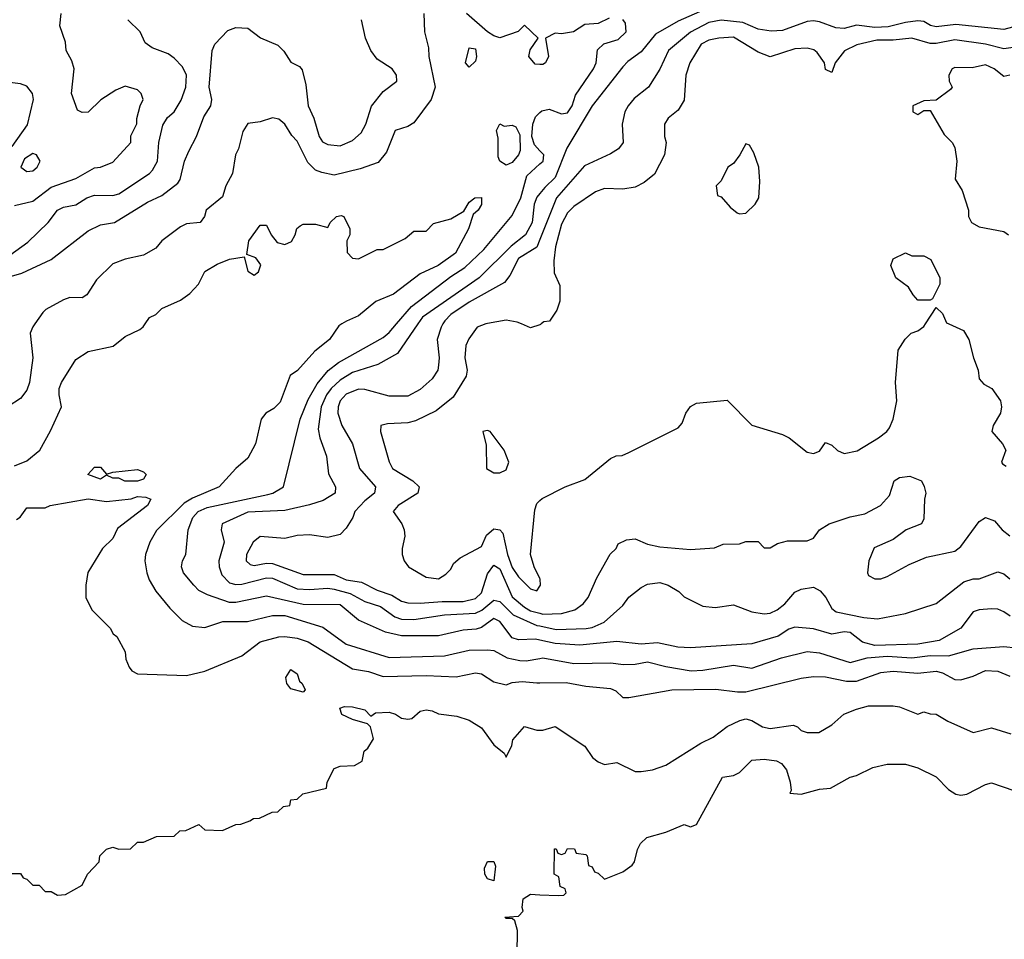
# Model space of a CAD drawing. Header units: inches. Extents: x 2348341 to 2479810, y 460419 to 613669.
# Tile 375 of 656: x 2398307 to 2401511, y 557998 to 560990. Entities that reach past the tile are written whole.
import ezdxf

# ---------------------------------------------------------------- set-up
doc = ezdxf.new("R2010")
doc.units = ezdxf.units.IN
doc.header["$MEASUREMENT"] = 0
for name, color, linetype in [('C3595', 7, 'Continuous'), ('C3596', 7, 'Continuous'), ('C4505', 7, 'Continuous'), ('C4506', 7, 'Continuous')]:
    doc.layers.add(name, color=color, linetype=linetype)

msp = doc.modelspace()

# ---------------------------------------------------------------- linework, layer by layer
at = {"layer": 'C3595', "color": 2}
for points, elevation in [([(2398356.3, 560000), (2398349.6, 559990.4), (2398340.9, 559970), (2398349.6, 559890), (2398339.3, 559810), (2398330, 559784.7), (2398310, 559758), (2398270, 559732)], 70), ([(2398290, 559539.1), (2398330, 559554.8), (2398372.7, 559590), (2398407.3, 559652.7), (2398442.7, 559730), (2398436, 559770), (2398436, 559790), (2398442.7, 559810), (2398490, 559884.7), (2398530, 559911), (2398611.6, 559928.4), (2398650, 559959.1), (2398698, 559982), (2398709.4, 559990.6), (2398715.8, 560000)], 66), ([(2399355.5, 560000), (2399346.1, 559993.9), (2399314.9, 559950), (2399267.9, 559912.1), (2399211.7, 559848.3), (2399187.7, 559832.3), (2399154.4, 559745.6), (2399134.7, 559725.3), (2399107.7, 559710), (2399093.4, 559690), (2399074.8, 559610), (2399050, 559564), (2399010.5, 559529.5), (2398956, 559470), (2398870, 559433.3), (2398842.7, 559417.3), (2398751.9, 559328.1), (2398730.5, 559290), (2398716.3, 559250), (2398714, 559230), (2398720.7, 559190), (2398728.1, 559168.1), (2398750, 559131), (2398795.2, 559075.2), (2398835.5, 559035.5), (2398870, 559017.3), (2398910, 559013), (2398968.2, 559031.8), (2399048.3, 559031.7), (2399130, 559051.7), (2399170, 559051.6), (2399294, 559014), (2399370, 558958.4), (2399510, 558915.6), (2399690, 558920.3), (2399770, 558938.7), (2399830, 558940.4), (2399850, 558938), (2399893.8, 558913.8), (2399934.3, 558905.7), (2399955.6, 558904.4), (2400000, 558912.2)], 66), ([(2400000, 558971.4), (2399985.6, 558974.4), (2399930, 558972.7), (2399910, 558979.3), (2399870, 559032.2), (2399850, 559042), (2399810, 559012.2), (2399792.4, 559007.6), (2399750, 559003.7), (2399670, 558985.3), (2399550, 558986), (2399498, 558998), (2399410, 559036.4), (2399350, 559086), (2399230, 559087.6), (2399110, 559114.4), (2399010, 559094), (2398990, 559094), (2398918.4, 559118.4), (2398890, 559133.4), (2398873.4, 559150), (2398840.7, 559190), (2398834, 559210), (2398837.3, 559230), (2398847.3, 559250), (2398854.9, 559330), (2398870.4, 559370), (2398888.4, 559390), (2398917.1, 559402.9), (2399114.5, 559445.5), (2399131.3, 559450), (2399166, 559470), (2399219.5, 559690), (2399245.4, 559754.6), (2399275.1, 559804.9), (2399311.3, 559848.7), (2399344.9, 559875.1), (2399490, 559956), (2399510, 559972.7), (2399533.5, 560000)], 70), ([(2399602.9, 560000), (2399536.5, 559903.5), (2399472.1, 559867.9), (2399390, 559841.7), (2399350, 559817.7), (2399320.9, 559790), (2399305.5, 559770), (2399287.7, 559730), (2399278.3, 559658.3), (2399283.8, 559630), (2399305.5, 559570), (2399312.5, 559512.5), (2399334.8, 559470), (2399334, 559450), (2399294.4, 559425.6), (2399250, 559411.5), (2399170, 559393), (2399050, 559387.6), (2398966, 559350), (2398962.8, 559330), (2398973, 559290), (2398954.9, 559230), (2398955.8, 559210), (2398964.4, 559184.4), (2398990, 559158), (2399010, 559152.9), (2399030, 559154), (2399110, 559174.2), (2399130, 559173.4), (2399210, 559138.3), (2399250, 559136.1), (2399310, 559140.7), (2399330, 559137.2), (2399382.9, 559122.9), (2399430, 559096.9), (2399481.4, 559081.4), (2399527.5, 559047.5), (2399550, 559040.2), (2399590, 559039.1), (2399690, 559053.6), (2399790, 559059.7), (2399811.2, 559068.8), (2399850, 559101.1), (2399870, 559097.6), (2399913.5, 559053.5), (2399990, 559019.7), (2400000, 559017.6)], 74), ([(2399684.4, 560000), (2399678.4, 559990), (2399666, 559950), (2399672.7, 559890), (2399670, 559866), (2399667.7, 559850), (2399650, 559821.2), (2399610, 559786.6), (2399570, 559765.1), (2399510, 559765.6), (2399430, 559787.3), (2399410, 559787.6), (2399370, 559771.5), (2399350.4, 559750), (2399343.1, 559730), (2399342.4, 559710), (2399355.5, 559670), (2399390.4, 559610), (2399413, 559530), (2399464.9, 559470), (2399462, 559450), (2399430, 559424.5), (2399397.3, 559390), (2399390.8, 559370), (2399370, 559335.3), (2399350, 559315.3), (2399310, 559305.2), (2399250, 559314.5), (2399210, 559312), (2399170, 559302), (2399090, 559309), (2399066.8, 559290), (2399044.9, 559250), (2399044, 559230), (2399057.3, 559217.3), (2399070, 559214), (2399110, 559222.4), (2399130, 559221.3), (2399230, 559184.6), (2399330, 559185.3), (2399370, 559167.9), (2399419.6, 559159.6), (2399470, 559134.4), (2399518.2, 559118.2), (2399550, 559098.4), (2399570, 559092.4), (2399610, 559091.8), (2399682.5, 559097.5), (2399750, 559096.9), (2399790, 559107.2), (2399810, 559125.5), (2399830, 559187.3), (2399850, 559215.8), (2399870, 559203.8), (2399910, 559112.2), (2399950, 559078.5), (2399970, 559067.2), (2400000, 559058.9)], 78), ([(2399824.3, 560000), (2399796, 559990), (2399768.5, 559951.5), (2399759.1, 559930), (2399756.3, 559890), (2399763, 559850), (2399760.5, 559830), (2399718, 559762), (2399662.9, 559717.1), (2399594.7, 559685.3), (2399570, 559678.4), (2399504.5, 559675.5), (2399482, 559670), (2399481, 559650), (2399510, 559552), (2399520.7, 559530), (2399586.8, 559490), (2399606.8, 559470), (2399602.8, 559450), (2399538.8, 559410), (2399522.8, 559390), (2399550.8, 559350), (2399558.8, 559330), (2399561, 559310), (2399551.3, 559270), (2399551.3, 559250), (2399558, 559230), (2399572, 559210), (2399630, 559176), (2399670, 559171.3), (2399693.6, 559186.4), (2399710, 559202), (2399719.3, 559220.7), (2399740.2, 559239.8), (2399810, 559276), (2399826.5, 559313.5), (2399850, 559334), (2399870, 559330.7), (2399879.2, 559319.2), (2399894.4, 559250), (2399910, 559207.7), (2399930, 559177.3), (2399970, 559138.8), (2399990, 559132), (2400000, 559147)], 82), ([(2400000, 559997.4), (2399970, 559988), (2399939.8, 560000)], 82), ([(2398296.4, 559363.6), (2398308.4, 559371.6), (2398330, 559402), (2398390, 559402), (2398406, 559410), (2398530, 559430.7), (2398590, 559422.8), (2398670, 559430.7), (2398690, 559439.1), (2398717.1, 559437.1), (2398734, 559430), (2398722.8, 559410), (2398625.3, 559334.7), (2398610, 559302.7), (2398577.1, 559270), (2398528.4, 559191.6), (2398522, 559150), (2398522, 559110), (2398542, 559070), (2398602, 559010), (2398611.6, 558991.6), (2398623.6, 558983.6), (2398650, 558934), (2398652, 558910), (2398663.6, 558883.6), (2398671.6, 558871.6), (2398690, 558862), (2398850, 558856), (2398910, 558870.8), (2399030, 558921), (2399090, 558966), (2399150, 558982), (2399170, 558983), (2399210, 558977.6), (2399246, 558966), (2399390, 558878), (2399442, 558870), (2399490, 558853), (2399630, 558856.5), (2399727.3, 558852.7), (2399790, 558864.9), (2399810, 558862), (2399850, 558836.3), (2399890, 558826), (2399910, 558834), (2399942.9, 558837.1), (2399990, 558832.2), (2400000, 558832.4)], 62), ([(2400000, 559172.4), (2399981.2, 559210), (2399969, 559250), (2399984.1, 559395.9), (2399990, 559416), (2400000, 559425.5)], 82), ([(2398270, 558212), (2398310, 558212), (2398318, 558198), (2398330, 558194), (2398350, 558174), (2398370, 558174), (2398390, 558154), (2398410, 558154), (2398430, 558142), (2398456.4, 558143.6), (2398510, 558174), (2398528, 558210), (2398566, 558250), (2398568, 558270), (2398590, 558292), (2398610, 558298), (2398630, 558292), (2398667.3, 558292.7), (2398690, 558314), (2398710, 558314), (2398752.7, 558332.7), (2398810, 558334), (2398828.4, 558351.6), (2398847.3, 558352.7), (2398890, 558372), (2398910, 558354), (2398967.3, 558352.7), (2399010, 558372), (2399027.3, 558372.7), (2399056.4, 558383.6), (2399068.4, 558391.6), (2399087.3, 558392.7), (2399128.4, 558411.6), (2399147.3, 558412.7), (2399166, 558430), (2399186, 558434), (2399190, 558452), (2399210, 558454), (2399228.4, 558471.6), (2399306, 558490), (2399308, 558510), (2399330, 558554), (2399350, 558562), (2399396.4, 558563.6), (2399422, 558578), (2399428, 558610), (2399440.4, 558619.6), (2399458, 558650), (2399448.7, 558690), (2399439.3, 558699.3), (2399390, 558713.2), (2399355.3, 558730), (2399348.7, 558750), (2399364.1, 558755.9), (2399390, 558754.9), (2399430, 558744.7), (2399450, 558724.7), (2399465.1, 558734.9), (2399510, 558737), (2399530.4, 558730.4), (2399550, 558717.3), (2399570, 558714.8), (2399583.1, 558716.9), (2399610, 558741), (2399630, 558744.7), (2399650, 558742), (2399670, 558731.3), (2399730, 558724.7), (2399770, 558711.3), (2399810, 558686), (2399850, 558631), (2399883.4, 558603.4), (2399890, 558591.3), (2399908.7, 558628.7), (2399912.5, 558647.5), (2399950, 558691), (2399990, 558678.8), (2400000, 558678.8)], 58), ([(2399926, 557950), (2399927.3, 558027.3), (2399918, 558058), (2399910, 558066), (2399890, 558066), (2399886, 558070), (2399930, 558074), (2399946, 558090), (2399942, 558102), (2399946, 558130), (2399970, 558144.7), (2400000, 558143.4)], 54)]:
    msp.add_lwpolyline(points, dxfattribs=dict(at, elevation=elevation))
for points, elevation in [([(2399830, 559654), (2399814, 559650), (2399825.4, 559605.4), (2399826, 559530), (2399850, 559516), (2399870, 559516), (2399890, 559526), (2399899, 559550), (2399884, 559590), (2399838, 559650)], 86), ([(2398590, 559512), (2398610, 559518), (2398690, 559526.8), (2398710, 559518.8), (2398718.8, 559510), (2398710, 559495.3), (2398690, 559488.7), (2398648.9, 559488.9), (2398630, 559498), (2398610, 559498), (2398590, 559508), (2398570, 559495.3), (2398529.1, 559510.9), (2398550, 559534), (2398570, 559534)], 62), ([(2399230, 558802), (2399190, 558813.2), (2399176, 558830), (2399173.2, 558850), (2399190, 558876), (2399210, 558862), (2399217.6, 558837.6), (2399226.8, 558830), (2399236, 558810)], 58), ([(2399850, 558189), (2399830, 558195.3), (2399821.2, 558210), (2399819.3, 558230), (2399830, 558251.3), (2399850, 558251.3), (2399855.9, 558235.9)], 54)]:
    msp.add_lwpolyline(points, close=True, dxfattribs=dict(at, elevation=elevation))
at = {"layer": 'C3596', "color": 2}
for points, elevation in [([(2398290, 560386), (2398350, 560399.3), (2398410, 560444.9), (2398490, 560473.4), (2398550, 560507.7), (2398570, 560510.7), (2398610, 560526.8), (2398668.7, 560590), (2398668.4, 560611.6), (2398688.7, 560651.3), (2398688.7, 560668.7), (2398699.3, 560710), (2398709, 560730), (2398702, 560750), (2398690, 560762), (2398650, 560773.2), (2398619.8, 560760.2), (2398571.1, 560728.9), (2398530, 560688.7), (2398510, 560688), (2398495.3, 560695.3), (2398475.3, 560750), (2398484, 560830), (2398476.5, 560856.5), (2398458, 560890), (2398456.4, 560916.4), (2398438, 560970), (2398442, 561010)], 82), ([(2399622, 561010), (2399624, 560950), (2399638, 560898), (2399639, 560870), (2399659, 560770), (2399646, 560730), (2399590, 560654.8), (2399570, 560642.8), (2399529.2, 560630), (2399501.2, 560558.8), (2399474.2, 560525.8), (2399414.8, 560505.2), (2399330, 560484), (2399290, 560493), (2399270, 560500.5), (2399245.1, 560525.1), (2399210, 560594.8), (2399192.7, 560612.7), (2399170.4, 560650.4), (2399150, 560666), (2399129.4, 560670.6), (2399090, 560658), (2399050, 560652), (2399033.6, 560626.4), (2399019.3, 560570), (2399009.3, 560550), (2398999.5, 560490), (2398978.4, 560450), (2398966.6, 560413.4), (2398914, 560370), (2398908.7, 560350), (2398894, 560330), (2398850, 560326), (2398830, 560316), (2398770, 560270.8), (2398750, 560246.8), (2398710, 560224), (2398650, 560210.6), (2398610, 560196), (2398556.5, 560143.5), (2398525.6, 560094.4), (2398510, 560084.7), (2398470, 560086), (2398450, 560078.8), (2398392.5, 560047.5), (2398382.5, 560037.5), (2398356.3, 560000)], 70), ([(2400000, 560844.7), (2399985.1, 560845.1), (2399964, 560870), (2399968, 560892), (2399994, 560930), (2399950, 560972), (2399929, 560951), (2399870, 560930.8), (2399850, 560937.3), (2399830, 560950.7), (2399761, 561010)], 70), ([(2398250, 560146.8), (2398314.5, 560165.5), (2398409.7, 560210.3), (2398530, 560302.8), (2398570, 560322.8), (2398615.3, 560330), (2398723.3, 560396.7), (2398770, 560418), (2398821.6, 560458.4), (2398829.6, 560470.4), (2398843.7, 560530), (2398857.5, 560562.5), (2398882.7, 560610), (2398906.6, 560673.4), (2398929.5, 560710), (2398932.7, 560730), (2398923.7, 560770), (2398934, 560890), (2398942, 560910), (2398984.7, 560955.3), (2399010, 560964.7), (2399050, 560962), (2399090.6, 560930.6), (2399147.1, 560907.1), (2399167.1, 560887.1), (2399190, 560852), (2399218, 560838), (2399226.4, 560826.4), (2399238, 560778), (2399246, 560710), (2399264.4, 560670), (2399281.6, 560610), (2399292.4, 560592.4), (2399310, 560583.8), (2399350, 560579.3), (2399390, 560597.1), (2399418.6, 560621.4), (2399434, 560650), (2399451.9, 560708.1), (2399490, 560756), (2399534, 560790), (2399533.2, 560810), (2399519, 560830), (2399470, 560861.2), (2399449.6, 560889.6), (2399432.3, 560930), (2399419.3, 560990)], 74), ([(2398255.6, 560210), (2398333.7, 560266.3), (2398399.5, 560330), (2398430, 560370.6), (2398450, 560380.4), (2398490, 560388), (2398525.2, 560410), (2398550, 560418.7), (2398610, 560417.6), (2398630, 560423.1), (2398729.3, 560490), (2398739.1, 560500.9), (2398755.1, 560530), (2398759.7, 560590), (2398773.1, 560646.9), (2398788.3, 560671.7), (2398810, 560690.7), (2398832.3, 560727.7), (2398848.2, 560770), (2398849.7, 560809.7), (2398836.8, 560836.8), (2398810, 560865.1), (2398790, 560878.7), (2398738.4, 560898.4), (2398715.1, 560915.1), (2398699, 560950), (2398659.3, 560990)], 78), ([(2398282.5, 560577.5), (2398332.4, 560647.6), (2398351.8, 560730), (2398349, 560750), (2398330, 560773.2), (2398310, 560781.2), (2398250, 560789.3)], 86), ([(2400000, 560563.7), (2399982.7, 560582.7), (2399973.5, 560610), (2399977.1, 560650), (2399985.6, 560674.4), (2400000, 560688)], 70), ([(2399533.5, 560000), (2399582.7, 560057.3), (2399710, 560154.3), (2399756.3, 560183.7), (2399817.8, 560242.2), (2399910, 560352.7), (2399938.3, 560410), (2399957.8, 560482.2), (2400000, 560520.6)], 70), ([(2400000, 560424.8), (2399990, 560412.3), (2399980.9, 560390), (2399974.9, 560330), (2399952.7, 560290), (2399906.6, 560253.4), (2399802.4, 560150), (2399618, 560022), (2399602.9, 560000)], 74), ([(2398715.8, 560000), (2398730, 560021), (2398750, 560030.8), (2398770, 560050.7), (2398830, 560077.1), (2398860.8, 560099.2), (2398889.2, 560130), (2398909.5, 560170.5), (2398950, 560194.8), (2398989.5, 560210.5), (2399038, 560218), (2399050, 560172), (2399070, 560158.8), (2399084, 560170), (2399092.1, 560192.1), (2399075.5, 560215.5), (2399046, 560226), (2399053.2, 560270), (2399090, 560322), (2399110, 560322), (2399126, 560290), (2399144.9, 560264.9), (2399170, 560258.8), (2399191.8, 560268.2), (2399204, 560290), (2399209, 560311), (2399220.2, 560319.8), (2399230, 560324.7), (2399270, 560324.7), (2399310, 560314), (2399318, 560330), (2399338, 560350), (2399353.4, 560353.4), (2399362, 560350), (2399382, 560310), (2399382, 560290), (2399372, 560270), (2399372.7, 560232.7), (2399390, 560214), (2399410, 560212), (2399470, 560242), (2399490, 560242), (2399562, 560278), (2399590, 560302), (2399630, 560302), (2399653.6, 560326.4), (2399710, 560342), (2399752.5, 560367.5), (2399770, 560396), (2399788.7, 560410), (2399810, 560412), (2399810, 560388.7), (2399798.8, 560370), (2399783.4, 560356.6), (2399768, 560310), (2399724.9, 560230), (2399669.2, 560190.8), (2399610, 560163), (2399523.1, 560096.9), (2399466.4, 560073.6), (2399410, 560026.6), (2399370.3, 560009.7), (2399355.5, 560000)], 66), ([(2400000, 560274.5), (2399990, 560249.6), (2399930, 560213), (2399902.3, 560157.7), (2399884.9, 560135.1), (2399770, 560071.3), (2399710, 560031.2), (2399690.4, 560010), (2399684.4, 560000)], 78), ([(2399939.8, 560000), (2399925.6, 560005.6), (2399890, 560012.3), (2399830, 560002), (2399824.3, 560000)], 82)]:
    msp.add_lwpolyline(points, dxfattribs=dict(at, elevation=elevation))
for points, elevation in [([(2399770, 560836), (2399758, 560850), (2399770, 560898), (2399790, 560894.8), (2399793.7, 560870), (2399790, 560855.3)], 66), ([(2399884, 560644), (2399910, 560647.3), (2399921.4, 560641.4), (2399935.2, 560615.2), (2399935.6, 560564.4), (2399930.2, 560549.8), (2399910, 560525.6), (2399890, 560516.2), (2399870, 560529.2), (2399864.2, 560544.2), (2399864.8, 560604.8), (2399859, 560630), (2399870, 560650.8)], 66), ([(2398350, 560555.1), (2398322.4, 560537.6), (2398311.3, 560510), (2398330, 560496), (2398350, 560498.8), (2398364, 560510), (2398373.2, 560530), (2398362, 560550)], 86)]:
    msp.add_lwpolyline(points, close=True, dxfattribs=dict(at, elevation=elevation))
at = {"layer": 'C4505', "color": 2}
for points, elevation in [([(2400000, 559425.5), (2400007.5, 559432.5), (2400082, 559470), (2400146.3, 559493.7), (2400230, 559562), (2400248.4, 559571.6), (2400267.3, 559572.7), (2400290, 559582), (2400450, 559662), (2400463.1, 559676.9), (2400475.3, 559710), (2400490, 559732), (2400510, 559742), (2400610, 559752), (2400690, 559671.3), (2400790, 559641), (2400811.3, 559630), (2400870, 559582.8), (2400890, 559578.8), (2400910, 559586), (2400930, 559614), (2400950, 559606), (2400968.2, 559588.2), (2400990, 559579.1), (2401033.1, 559586.9), (2401102, 559630), (2401128.7, 559650), (2401137.5, 559662.5), (2401149.3, 559690.7), (2401161.2, 559750), (2401157.2, 559810), (2401165.6, 559914.4), (2401189.1, 559950.9), (2401208, 559970), (2401230, 559978), (2401250, 559992), (2401255.2, 560000)], 82), ([(2400004.3, 560000), (2400002, 559998), (2400000, 559997.4)], 82), ([(2401331.2, 560000), (2401378.8, 559978.8), (2401396, 559950), (2401410.8, 559890), (2401426.8, 559850), (2401430, 559822), (2401444.5, 559804.5), (2401471.3, 559790), (2401498.8, 559750), (2401502.8, 559730), (2401498.8, 559710), (2401474.8, 559670), (2401471.3, 559650), (2401506, 559610), (2401516, 559590), (2401502, 559550), (2401505.4, 559545.4), (2401518, 559538)], 82), ([(2400000, 559058.9), (2400010, 559056.1), (2400070, 559058.4), (2400114, 559070), (2400141.2, 559090), (2400157.2, 559110), (2400185.6, 559174.4), (2400229.1, 559250.9), (2400248, 559270), (2400255.3, 559284.7), (2400282, 559298), (2400310, 559301), (2400350, 559284), (2400390, 559274.8), (2400490, 559266.8), (2400568.4, 559271.6), (2400596.4, 559283.6), (2400650, 559284.7), (2400670, 559292), (2400710, 559292), (2400730, 559272), (2400750, 559272), (2400773.6, 559286.4), (2400805.6, 559294.4), (2400870, 559294.8), (2400890, 559302.8), (2400909.6, 559330.4), (2400942, 559350), (2401010, 559372.7), (2401057.6, 559382.4), (2401108.7, 559410), (2401137.5, 559442.5), (2401153.2, 559490), (2401170, 559500.5), (2401204.5, 559504.5), (2401242, 559490), (2401251.1, 559471.1), (2401256, 559450), (2401251.3, 559430), (2401250, 559366), (2401242, 559350), (2401192, 559330), (2401150, 559299), (2401088, 559272), (2401071, 559230), (2401066, 559190), (2401070, 559182), (2401090, 559171.3), (2401110, 559171), (2401130, 559178.8), (2401202, 559218), (2401258, 559242), (2401350, 559260.7), (2401370, 559276), (2401430, 559358), (2401450, 559371), (2401479.8, 559359.8), (2401504.7, 559330), (2401530, 559311)], 78), ([(2400000, 559017.6), (2400053.4, 559006.6), (2400151, 559009), (2400170, 559012.4), (2400209.7, 559030.3), (2400270, 559084), (2400290, 559110.8), (2400330, 559142.8), (2400350, 559154), (2400390, 559159.1), (2400418, 559150), (2400452, 559130), (2400470, 559112), (2400530, 559082), (2400570, 559078), (2400630, 559086.8), (2400690, 559063.8), (2400730, 559057.1), (2400750, 559059.3), (2400772.7, 559070), (2400797, 559090), (2400830, 559127.3), (2400850, 559137.3), (2400890, 559144), (2400912, 559132), (2400930.3, 559110.3), (2400950, 559074), (2400964, 559064), (2401054.5, 559045.5), (2401098.9, 559041.1), (2401190, 559058), (2401290, 559090.5), (2401379.3, 559160.7), (2401410, 559170.7), (2401430, 559170.8), (2401490, 559194), (2401510, 559186.8), (2401530, 559171.3)], 74), ([(2400000, 559147), (2400002, 559150), (2400001.2, 559170), (2400000, 559172.4)], 82), ([(2401530.5, 559050), (2401510, 559063.8), (2401490, 559072.7), (2401470, 559073), (2401430, 559070.5), (2401410, 559064), (2401369.5, 559010.5), (2401299, 558970), (2401230, 558958), (2401090, 558953.8), (2401050, 558965.3), (2401010, 558996.5), (2400990, 558998.7), (2400950, 558990.5), (2400890, 559008), (2400830, 559014), (2400810, 559006.8), (2400775.3, 558984.7), (2400690, 558959.1), (2400490, 558946.4), (2400448.7, 558948.7), (2400382.5, 558962.5), (2400330, 558958), (2400250, 558966.7), (2400130, 558955.6), (2400050, 558960.8), (2400000, 558971.4)], 70), ([(2400000, 558912.2), (2400010, 558914), (2400110, 558895.3), (2400230, 558897.6), (2400271.9, 558891.9), (2400310, 558893.1), (2400350, 558901.1), (2400410, 558885.3), (2400492.1, 558872.1), (2400530, 558873.7), (2400630, 558890.2), (2400690, 558880.3), (2400786.1, 558913.9), (2400870, 558934.9), (2400910, 558930.3), (2401010, 558898.4), (2401065.6, 558914.4), (2401130, 558919.3), (2401210, 558914), (2401270, 558922), (2401330, 558920.8), (2401410, 558943.7), (2401510, 558950.4), (2401590, 558942)], 66), ([(2400000, 558832.4), (2400086, 558834), (2400150, 558822), (2400230, 558814), (2400246.8, 558806.8), (2400270, 558784.7), (2400290, 558784.7), (2400430, 558810.4), (2400572.5, 558812.5), (2400643, 558803), (2400670, 558803.8), (2400850, 558847.7), (2400890, 558853), (2400930, 558852.4), (2400998.3, 558838.3), (2401030, 558838.3), (2401110, 558866.4), (2401150, 558870.3), (2401230, 558864.4), (2401290, 558870.4), (2401310, 558865.5), (2401350, 558843), (2401370, 558842), (2401410, 558854), (2401450, 558872.7), (2401490, 558870.4), (2401530, 558854)], 62), ([(2400000, 558678.8), (2400010, 558678.8), (2400050, 558690.8), (2400146.8, 558626.8), (2400171.3, 558590), (2400190, 558576), (2400210, 558566.8), (2400250, 558574), (2400310, 558544.7), (2400330, 558544.7), (2400366, 558550), (2400410, 558564.7), (2400523.3, 558636.7), (2400564.1, 558655.9), (2400609.6, 558690.4), (2400650.6, 558710.6), (2400670, 558715.5), (2400690, 558710.6), (2400724.7, 558690), (2400750, 558684), (2400824.7, 558695.3), (2400838, 558690), (2400850, 558678), (2400870, 558671.3), (2400908.4, 558671.6), (2400950, 558696), (2400989.5, 558730.5), (2401030, 558747.3), (2401070, 558757.3), (2401150, 558757.3), (2401170, 558754.8), (2401230, 558731), (2401250, 558738), (2401270, 558731.3), (2401290, 558731), (2401328.1, 558708.1), (2401410, 558671), (2401470, 558686), (2401532.9, 558667.1)], 58), ([(2400000, 558143.4), (2400059, 558141), (2400078, 558142), (2400086, 558150), (2400082, 558162), (2400066, 558170), (2400062, 558202), (2400046, 558210), (2400047.3, 558292.7), (2400052.7, 558292.7), (2400058, 558278), (2400070, 558274), (2400082, 558278), (2400090, 558294), (2400112.7, 558292.7), (2400118, 558278), (2400150, 558274), (2400154, 558270), (2400158, 558238), (2400170, 558234), (2400178, 558218), (2400190, 558214), (2400210, 558194), (2400270, 558218), (2400300.4, 558239.6), (2400308, 558250), (2400318, 558290), (2400328, 558310), (2400348, 558330), (2400410, 558346.8), (2400470, 558371.3), (2400490, 558364.7), (2400510, 558372), (2400594, 558526), (2400630, 558531), (2400650, 558541), (2400690, 558581), (2400730, 558584), (2400770, 558579.1), (2400786, 558570), (2400802.8, 558550), (2400814.8, 558510), (2400818, 558482), (2400814, 558474), (2400850, 558471), (2400910, 558486.8), (2400946, 558490), (2401010, 558526), (2401030, 558531), (2401083.2, 558556.8), (2401130, 558567.7), (2401190, 558568), (2401230, 558556.3), (2401290, 558526.8), (2401330, 558486), (2401354, 558470), (2401370, 558466.8), (2401390, 558471), (2401450, 558502), (2401470, 558507.3), (2401542.5, 558482.5)], 54)]:
    msp.add_lwpolyline(points, dxfattribs=dict(at, elevation=elevation))
at = {"layer": 'C4506', "color": 2}
for points, elevation in [([(2400536.7, 561023.3), (2400450, 560985.1), (2400376.7, 560943.3), (2400330, 560885.6), (2400285.8, 560854.2), (2400270, 560837), (2400170, 560709.6), (2400087.9, 560572.1), (2400050, 560477), (2400015.6, 560444.4), (2400000, 560424.8)], 74), ([(2400225.1, 560994.9), (2400190, 560977.3), (2400146, 560974), (2400109.2, 560950.8), (2400070, 560944), (2400050, 560946), (2400018, 560930), (2400027.6, 560870), (2400018, 560850), (2400010, 560844.4), (2400000, 560844.7)], 70), ([(2400000, 560688), (2400006.2, 560693.8), (2400030, 560698.7), (2400070, 560684.2), (2400090, 560686.6), (2400104.9, 560710), (2400115.5, 560744.5), (2400174.8, 560830), (2400182.8, 560850), (2400188, 560892), (2400208.2, 560911.8), (2400254.3, 560925.7), (2400280.5, 560950), (2400278.3, 560978.3), (2400270.3, 560990.3)], 70), ([(2401554, 560970), (2401510, 560958), (2401353.8, 560973.8), (2401290, 560966.6), (2401271.5, 560971.5), (2401250, 560984.5), (2401230, 560986), (2401190, 560981.3), (2401133.5, 560966.5), (2401090, 560964.2), (2401030, 560971.8), (2400990, 560961), (2400963.1, 560963.1), (2400910, 560983.1), (2400890, 560986), (2400870, 560984.2), (2400790, 560954.5), (2400752.3, 560952.3), (2400710, 560959.6), (2400660.7, 560980.7), (2400590, 560988.5), (2400550, 560980.4), (2400490.2, 560949.8), (2400419.1, 560890), (2400390, 560829), (2400353.4, 560770), (2400306.7, 560733.3), (2400287.3, 560710), (2400276.3, 560690), (2400267.3, 560650), (2400270.7, 560590), (2400256, 560570), (2400230, 560553.2), (2400145.5, 560514.5), (2400054.3, 560410), (2400000, 560274.5)], 78), ([(2401570, 560904), (2401510, 560895.4), (2401450.8, 560910.8), (2401350, 560924.8), (2401290, 560912.4), (2401270, 560912.4), (2401210, 560929.7), (2401150, 560922.8), (2401096.9, 560923.1), (2401031.8, 560908.2), (2400991.8, 560888.2), (2400961, 560850), (2400950, 560818), (2400930, 560828), (2400926, 560850), (2400902.9, 560882.9), (2400891.5, 560891.5), (2400870, 560897), (2400830, 560895.1), (2400750, 560869.6), (2400710, 560884.5), (2400630, 560932.6), (2400582, 560930), (2400550, 560922.9), (2400524.9, 560910), (2400488.2, 560850), (2400474.9, 560810), (2400470, 560728), (2400450, 560695.3), (2400418, 560670), (2400406, 560650), (2400406, 560610), (2400411, 560590), (2400406, 560550), (2400372.8, 560487.2), (2400339.8, 560460.2), (2400310, 560445.2), (2400270, 560439), (2400210, 560440.9), (2400181, 560430), (2400110, 560382.7), (2400090, 560361.2), (2400070, 560325.2), (2400050.7, 560250.7), (2400045.2, 560205.2), (2400046, 560166), (2400065.4, 560125.4), (2400065.4, 560074.6), (2400055.3, 560044.7), (2400031.1, 560008.9), (2400012.7, 560007.3), (2400004.3, 560000)], 82), ([(2401530, 560809.3), (2401510, 560805.2), (2401479, 560830), (2401450, 560842.7), (2401406.4, 560833.6), (2401350, 560834), (2401342, 560830), (2401331.3, 560810), (2401332, 560790), (2401342, 560770), (2401336.9, 560763.1), (2401290, 560728), (2401250, 560726), (2401214, 560710), (2401214, 560690), (2401230, 560682), (2401250, 560694), (2401270, 560694), (2401316, 560616), (2401342, 560590), (2401350, 560574), (2401357.3, 560530), (2401351.6, 560471.6), (2401374.8, 560434.8), (2401394.8, 560370), (2401394.8, 560350), (2401404.7, 560330), (2401430, 560316), (2401510, 560301), (2401524.7, 560290)], 86), ([(2400000, 560520.6), (2400010.4, 560530), (2400012.4, 560550), (2400000, 560563.7)], 70), ([(2401255.2, 560000), (2401290, 560054), (2401310, 560034), (2401323.5, 560003.5), (2401331.2, 560000)], 82)]:
    msp.add_lwpolyline(points, dxfattribs=dict(at, elevation=elevation))
for points, elevation in [([(2400670, 560586), (2400651.3, 560550), (2400630, 560522), (2400612, 560510), (2400590, 560466), (2400574, 560450), (2400578, 560418), (2400590, 560414), (2400619.6, 560379.6), (2400642, 560362), (2400650, 560358), (2400670, 560361), (2400701.2, 560390), (2400712.7, 560410), (2400716, 560464), (2400712.3, 560510), (2400696.5, 560556.5), (2400682, 560582)], 86), ([(2401210, 560222), (2401250, 560222), (2401272, 560210), (2401302, 560150), (2401302, 560130), (2401278, 560082), (2401270, 560078), (2401230, 560078), (2401214.6, 560094.6), (2401200.2, 560120.2), (2401158, 560150), (2401142, 560190), (2401150, 560212), (2401190, 560231.3)], 82)]:
    msp.add_lwpolyline(points, close=True, dxfattribs=dict(at, elevation=elevation))

doc.saveas('drawing.dxf')
